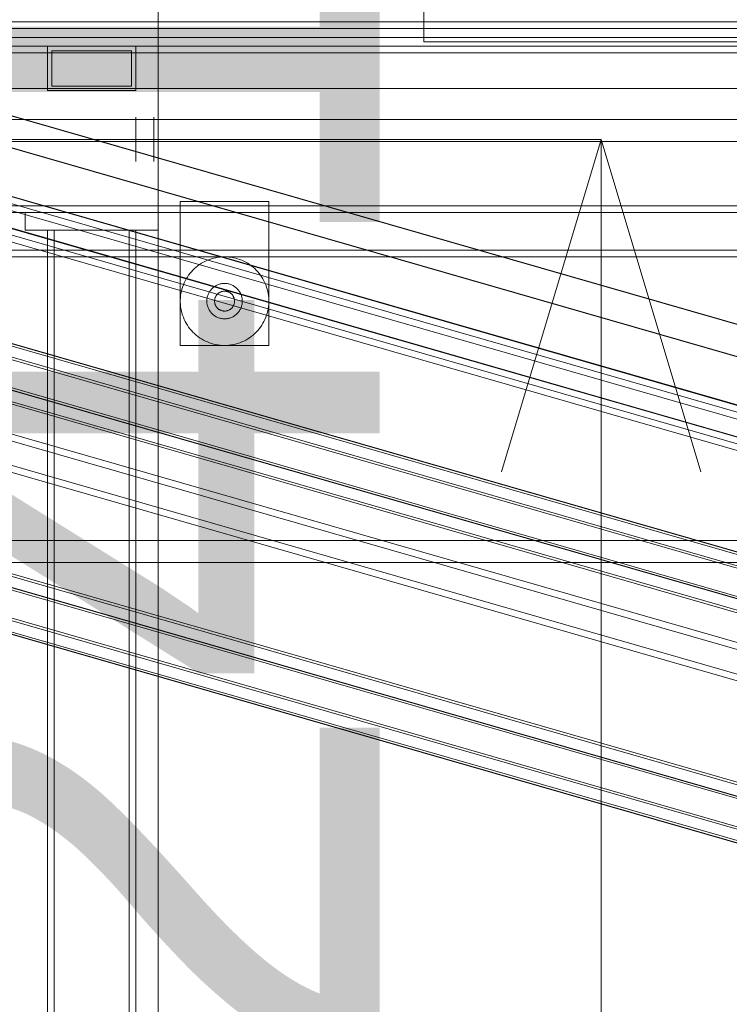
# Model space of a CAD drawing. Header units: millimetres. Extents: x -2233 to 61924, y -68080 to 6847.
# Tile 746 of 1022: x 24388 to 24708, y 851 to 1295. Entities that reach past the tile are written whole.
import ezdxf

# ---------------------------------------------------------------- set-up
doc = ezdxf.new("R2010")
doc.units = ezdxf.units.MM
for name, color, linetype, lineweight in [('COTAS_O', 1, 'Continuous', 0), ('COTAS_P', 1, 'Continuous', 0), ('lateral_briquetadora', 7, 'Continuous', 0), ('lateral_C05', 7, 'Continuous', 0), ('lateral_C10', 7, 'Continuous', 0)]:
    doc.layers.add(name, color=color, linetype=linetype, lineweight=lineweight)
doc.dimstyles.new('R19_100', dxfattribs={"dimtxt": 250, "dimasz": 150, "dimexe": 150, "dimexo": 80, "dimgap": 100, "dimtad": 1, "dimtih": 1, "dimtoh": 1, "dimdsep": 46, "dimcen": 0.09, "dimadec": 0, "dimazin": 0, "dimtfac": 1, "dimtdec": 4, "dimtofl": 0, "dimtmove": 0, "dimatfit": 3, "dimfxl": 1, "dimtolj": 1, "dimtzin": 0, "dimarcsym": 0})

# ---------------------------------------------------------------- blocks, each defined once
blk = doc.blocks.new('DIM_R27_4')
at = {"layer": 'COTAS_P'}
for p, q in [((15248.37, 1279.09), (24311.82, 4109.09)), ((24311.82, 4109.09), (24155.23, 4107.34)), ((24311.82, 4109.09), (24182.05, 4021.43)), ((24580.07, 3250), (24311.82, 4109.09)), ((15248.37, 1279.09), (15378.14, 1366.76)), ((15248.37, 1279.09), (15404.97, 1280.85)), ((15516.62, 420), (15248.37, 1279.09))]:
    blk.add_line(p, q, dxfattribs=at)
blk.add_text('9495 P', height=250, rotation=17.3406, dxfattribs=at).set_placement((19750.29, 2789.55))
blk = doc.blocks.new('DIM_R27_6')
at = {"layer": 'COTAS_P'}
for p, q in [((24580.07, 3250), (24980.07, 3250)), ((24980.07, 3250), (24935.07, 3100)), ((24980.07, 0), (24980.07, 3250)), ((24980.07, 3250), (25025.07, 3100)), ((24980.07, 0), (24935.07, 150)), ((24980.07, 0), (25025.07, 150)), ((24580.07, 0), (24980.07, 0))]:
    blk.add_line(p, q, dxfattribs=at)
blk.add_text('3250 P', height=250, rotation=90, dxfattribs=at).set_placement((24880.07, 1625))
blk = doc.blocks.new('DIM_R27_7')
at = {"layer": 'COTAS_P'}
for p, q in [((24250.07, 2141), (24400.07, 2186)), ((26750.07, 2141), (26600.07, 2186)), ((24250.07, 1241), (24250.07, 2141)), ((24250.07, 2141), (26750.07, 2141)), ((24250.07, 2141), (24400.07, 2096)), ((26750.07, 2141), (26600.07, 2096)), ((26750.07, 1241), (26750.07, 2141))]:
    blk.add_line(p, q, dxfattribs=at)
blk.add_text('2500 P', height=250, dxfattribs=at).set_placement((25500.07, 2241))
blk = doc.blocks.new('DIM_R27_8')
at = {"layer": 'COTAS_P'}
for p, q in [((24250.07, 1241), (24650.07, 1241)), ((24650.07, 1241), (24605.07, 1091)), ((24650.07, 0), (24650.07, 1241)), ((24650.07, 1241), (24695.07, 1091)), ((24650.07, 0), (24605.07, 150)), ((24650.07, 0), (24695.07, 150)), ((24250.07, 0), (24650.07, 0))]:
    blk.add_line(p, q, dxfattribs=at)
blk.add_text('1241 P', height=250, rotation=90, dxfattribs=at).set_placement((24550.07, 620.5))
blk = doc.blocks.new('DIM_R27_28')
at = {"layer": 'COTAS_O'}
for p, q in [((23750.07, 2330), (24450.07, 2330)), ((24450.07, 2330), (24405.07, 2180)), ((24450.07, 0), (24450.07, 2330)), ((24450.07, 2330), (24495.07, 2180)), ((24450.07, 0), (24405.07, 150)), ((24450.07, 0), (24495.07, 150)), ((23750.07, 0), (24450.07, 0))]:
    blk.add_line(p, q, dxfattribs=at)
blk.add_text('2330 O', height=250, rotation=90, dxfattribs=at).set_placement((24350.07, 1165))

msp = doc.modelspace()

# ---------------------------------------------------------------- linework, layer by layer
at = {"layer": 'lateral_briquetadora'}
for p, q in [((24570.067, 1315), (24570.067, 1285)), ((24570.067, 1285), (25130.067, 1285)), ((23750.067, 1264), (25950.067, 1264)), ((24980.067, 1264), (24000.067, 1264)), ((24150.067, 1264), (25950.067, 1264)), ((23750.067, 1250), (25950.067, 1250)), ((23900.067, 1250), (25800.067, 1250)), ((24150.067, 1250), (25800.067, 1250)), ((23750.067, 1240), (25950.067, 1240)), ((23900.067, 1240), (25800.067, 1240)), ((23750.067, 1060), (25950.067, 1060)), ((23900.067, 1060), (25800.067, 1060)), ((23900.067, 1050), (25800.067, 1050))]:
    msp.add_line(p, q, dxfattribs=at)
at = {"layer": 'lateral_C05'}
for p, q in [((24250.067, 1294), (26750.067, 1294)), ((24310.067, 1294), (26690.067, 1294)), ((24596.946, 1294), (24596.956, 1294)), ((24596.956, 1294), (24596.973, 1294)), ((24596.973, 1294), (24596.997, 1294)), ((24596.997, 1294), (24597.028, 1294)), ((24597.028, 1294), (24597.065, 1294)), ((24597.065, 1294), (24597.108, 1294)), ((24597.108, 1294), (24597.158, 1294)), ((24597.158, 1294), (24597.215, 1294)), ((24597.215, 1294), (24597.277, 1294)), ((24597.277, 1294), (24597.346, 1294)), ((24597.346, 1294), (24597.42, 1294)), ((24597.42, 1294), (24597.5, 1294)), ((24597.5, 1294), (24597.586, 1294)), ((24597.586, 1294), (24597.677, 1294)), ((24597.677, 1294), (24597.772, 1294)), ((24597.772, 1294), (24597.873, 1294)), ((24597.873, 1294), (24597.978, 1294)), ((24597.978, 1294), (24598.087, 1294)), ((24598.087, 1294), (24598.2, 1294)), ((24598.2, 1294), (24598.317, 1294)), ((24598.317, 1294), (24598.438, 1294)), ((24598.438, 1294), (24598.561, 1294)), ((24598.561, 1294), (24598.688, 1294)), ((24598.688, 1294), (24598.817, 1294)), ((24598.817, 1294), (24598.948, 1294)), ((24598.948, 1294), (24599.081, 1294)), ((24599.081, 1294), (24599.215, 1294)), ((24599.215, 1294), (24599.351, 1294)), ((24599.351, 1294), (24599.487, 1294)), ((24599.487, 1294), (24599.624, 1294)), ((24599.624, 1294), (24599.761, 1294)), ((24599.761, 1294), (24599.898, 1294)), ((24599.898, 1294), (24600.034, 1294)), ((24600.034, 1294), (24600.17, 1294)), ((24600.17, 1294), (24600.304, 1294)), ((24600.304, 1294), (24600.437, 1294)), ((24600.437, 1294), (24600.568, 1294)), ((24600.568, 1294), (24600.697, 1294)), ((24600.697, 1294), (24600.824, 1294)), ((24600.824, 1294), (24600.947, 1294)), ((24600.947, 1294), (24601.067, 1294)), ((24601.067, 1294), (24601.184, 1294)), ((24601.184, 1294), (24601.298, 1294)), ((24601.298, 1294), (24601.407, 1294)), ((24601.407, 1294), (24601.512, 1294)), ((24601.512, 1294), (24601.613, 1294)), ((24601.613, 1294), (24601.708, 1294)), ((24601.708, 1294), (24601.799, 1294)), ((24601.799, 1294), (24601.885, 1294)), ((24601.885, 1294), (24601.965, 1294)), ((24601.965, 1294), (24602.039, 1294)), ((24602.039, 1294), (24602.108, 1294)), ((24602.108, 1294), (24602.17, 1294)), ((24602.17, 1294), (24602.227, 1294)), ((24602.227, 1294), (24602.277, 1294)), ((24602.277, 1294), (24602.32, 1294)), ((24602.32, 1294), (24602.357, 1294)), ((24602.357, 1294), (24602.388, 1294)), ((24602.388, 1294), (24602.412, 1294)), ((24602.412, 1294), (24602.429, 1294)), ((24602.429, 1294), (24602.439, 1294)), ((24250.067, 1291), (26750.067, 1291)), ((24300.067, 1291), (24899.317, 1291)), ((24310.067, 1291), (26690.067, 1291)), ((24596.696, 1291), (24596.707, 1291)), ((24596.707, 1291), (24596.726, 1291)), ((24596.726, 1291), (24596.752, 1291)), ((24596.752, 1291), (24596.785, 1291)), ((24596.785, 1291), (24596.826, 1291)), ((24596.826, 1291), (24596.873, 1291)), ((24596.873, 1291), (24596.928, 1291)), ((24596.928, 1291), (24596.99, 1291)), ((24596.946, 1291), (24596.956, 1291)), ((24596.956, 1291), (24596.973, 1291)), ((24596.973, 1291), (24596.997, 1291)), ((24596.99, 1291), (24597.058, 1291)), ((24596.997, 1291), (24597.028, 1291)), ((24597.028, 1291), (24597.065, 1291)), ((24597.058, 1291), (24597.133, 1291)), ((24597.065, 1291), (24597.108, 1291)), ((24597.108, 1291), (24597.158, 1291)), ((24597.133, 1291), (24597.214, 1291)), ((24597.158, 1291), (24597.215, 1291)), ((24597.214, 1291), (24597.301, 1291)), ((24597.215, 1291), (24597.277, 1291)), ((24597.277, 1291), (24597.346, 1291)), ((24597.301, 1291), (24597.394, 1291)), ((24597.346, 1291), (24597.42, 1291)), ((24597.394, 1291), (24597.493, 1291)), ((24597.42, 1291), (24597.5, 1291)), ((24597.493, 1291), (24597.598, 1291)), ((24597.5, 1291), (24597.586, 1291)), ((24597.586, 1291), (24597.677, 1291)), ((24597.598, 1291), (24597.707, 1291)), ((24597.677, 1291), (24597.772, 1291)), ((24597.707, 1291), (24597.822, 1291)), ((24597.772, 1291), (24597.873, 1291)), ((24597.822, 1291), (24597.941, 1291)), ((24597.873, 1291), (24597.978, 1291)), ((24597.941, 1291), (24598.065, 1291)), ((24597.978, 1291), (24598.087, 1291)), ((24598.065, 1291), (24598.192, 1291)), ((24598.087, 1291), (24598.2, 1291)), ((24598.192, 1291), (24598.324, 1291)), ((24598.2, 1291), (24598.317, 1291)), ((24598.317, 1291), (24598.438, 1291)), ((24598.324, 1291), (24598.459, 1291)), ((24598.438, 1291), (24598.561, 1291)), ((24598.459, 1291), (24598.596, 1291)), ((24598.561, 1291), (24598.688, 1291)), ((24598.596, 1291), (24598.737, 1291)), ((24598.688, 1291), (24598.817, 1291)), ((24598.737, 1291), (24598.88, 1291)), ((24598.817, 1291), (24598.948, 1291)), ((24598.88, 1291), (24599.025, 1291)), ((24598.948, 1291), (24599.081, 1291)), ((24599.025, 1291), (24599.172, 1291)), ((24599.081, 1291), (24599.215, 1291)), ((24599.172, 1291), (24599.319, 1291)), ((24599.215, 1291), (24599.351, 1291)), ((24599.319, 1291), (24599.468, 1291)), ((24599.351, 1291), (24599.487, 1291)), ((24599.468, 1291), (24599.618, 1291)), ((24599.487, 1291), (24599.624, 1291)), ((24599.618, 1291), (24599.767, 1291)), ((24599.624, 1291), (24599.761, 1291)), ((24599.761, 1291), (24599.898, 1291)), ((24599.767, 1291), (24599.917, 1291)), ((24599.898, 1291), (24600.034, 1291)), ((24599.917, 1291), (24600.066, 1291)), ((24600.034, 1291), (24600.17, 1291)), ((24600.066, 1291), (24600.213, 1291)), ((24600.17, 1291), (24600.304, 1291)), ((24600.213, 1291), (24600.36, 1291)), ((24600.304, 1291), (24600.437, 1291)), ((24600.36, 1291), (24600.505, 1291)), ((24600.437, 1291), (24600.568, 1291)), ((24600.505, 1291), (24600.648, 1291)), ((24600.568, 1291), (24600.697, 1291)), ((24600.648, 1291), (24600.789, 1291)), ((24600.697, 1291), (24600.824, 1291)), ((24600.789, 1291), (24600.926, 1291)), ((24600.824, 1291), (24600.947, 1291)), ((24600.926, 1291), (24601.061, 1291)), ((24600.947, 1291), (24601.067, 1291)), ((24601.061, 1291), (24601.192, 1291)), ((24601.067, 1291), (24601.184, 1291)), ((24601.184, 1291), (24601.298, 1291)), ((24601.192, 1291), (24601.32, 1291)), ((24601.298, 1291), (24601.407, 1291)), ((24601.32, 1291), (24601.444, 1291)), ((24601.407, 1291), (24601.512, 1291)), ((24601.444, 1291), (24601.563, 1291)), ((24601.512, 1291), (24601.613, 1291)), ((24601.563, 1291), (24601.678, 1291)), ((24601.613, 1291), (24601.708, 1291)), ((24601.678, 1291), (24601.787, 1291)), ((24601.708, 1291), (24601.799, 1291)), ((24601.787, 1291), (24601.892, 1291)), ((24601.799, 1291), (24601.885, 1291)), ((24601.885, 1291), (24601.965, 1291)), ((24601.892, 1291), (24601.991, 1291)), ((24601.965, 1291), (24602.039, 1291)), ((24601.991, 1291), (24602.084, 1291)), ((24602.039, 1291), (24602.108, 1291)), ((24602.084, 1291), (24602.171, 1291)), ((24602.108, 1291), (24602.17, 1291)), ((24602.17, 1291), (24602.227, 1291)), ((24602.171, 1291), (24602.252, 1291)), ((24602.227, 1291), (24602.277, 1291)), ((24602.252, 1291), (24602.327, 1291)), ((24602.277, 1291), (24602.32, 1291)), ((24602.32, 1291), (24602.357, 1291)), ((24602.327, 1291), (24602.395, 1291)), ((24602.357, 1291), (24602.388, 1291)), ((24602.388, 1291), (24602.412, 1291)), ((24602.395, 1291), (24602.457, 1291)), ((24602.412, 1291), (24602.429, 1291)), ((24602.429, 1291), (24602.439, 1291)), ((24602.457, 1291), (24602.512, 1291)), ((24602.512, 1291), (24602.559, 1291)), ((24602.559, 1291), (24602.6, 1291)), ((24602.6, 1291), (24602.633, 1291)), ((24602.633, 1291), (24602.659, 1291)), ((24602.659, 1291), (24602.678, 1291)), ((24602.678, 1291), (24602.689, 1291)), ((24300.067, 1287), (26700.067, 1287)), ((24300.067, 1287), (24899.317, 1287)), ((24596.696, 1287), (24596.707, 1287)), ((24596.707, 1287), (24596.726, 1287)), ((24596.726, 1287), (24596.752, 1287)), ((24596.752, 1287), (24596.785, 1287)), ((24596.785, 1287), (24596.826, 1287)), ((24596.826, 1287), (24596.873, 1287)), ((24596.873, 1287), (24596.928, 1287)), ((24596.928, 1287), (24596.99, 1287)), ((24596.946, 1287), (24596.956, 1287)), ((24596.956, 1287), (24596.973, 1287)), ((24596.973, 1287), (24596.997, 1287)), ((24596.99, 1287), (24597.058, 1287)), ((24596.997, 1287), (24597.028, 1287)), ((24597.028, 1287), (24597.065, 1287)), ((24597.058, 1287), (24597.133, 1287)), ((24597.065, 1287), (24597.108, 1287)), ((24597.108, 1287), (24597.158, 1287)), ((24597.133, 1287), (24597.214, 1287)), ((24597.158, 1287), (24597.215, 1287)), ((24597.214, 1287), (24597.301, 1287)), ((24597.215, 1287), (24597.277, 1287)), ((24597.277, 1287), (24597.346, 1287)), ((24597.301, 1287), (24597.394, 1287)), ((24597.346, 1287), (24597.42, 1287)), ((24597.394, 1287), (24597.493, 1287)), ((24597.42, 1287), (24597.5, 1287)), ((24597.493, 1287), (24597.598, 1287)), ((24597.5, 1287), (24597.586, 1287)), ((24597.586, 1287), (24597.677, 1287)), ((24597.598, 1287), (24597.707, 1287)), ((24597.677, 1287), (24597.772, 1287)), ((24597.707, 1287), (24597.822, 1287)), ((24597.772, 1287), (24597.873, 1287)), ((24597.822, 1287), (24597.941, 1287)), ((24597.873, 1287), (24597.978, 1287)), ((24597.941, 1287), (24598.065, 1287)), ((24597.978, 1287), (24598.087, 1287)), ((24598.065, 1287), (24598.192, 1287)), ((24598.087, 1287), (24598.2, 1287)), ((24598.192, 1287), (24598.324, 1287)), ((24598.2, 1287), (24598.317, 1287)), ((24598.317, 1287), (24598.438, 1287)), ((24598.324, 1287), (24598.459, 1287)), ((24598.438, 1287), (24598.561, 1287)), ((24598.459, 1287), (24598.596, 1287)), ((24598.561, 1287), (24598.688, 1287)), ((24598.596, 1287), (24598.737, 1287)), ((24598.688, 1287), (24598.817, 1287)), ((24598.737, 1287), (24598.88, 1287)), ((24598.817, 1287), (24598.948, 1287)), ((24598.88, 1287), (24599.025, 1287)), ((24598.948, 1287), (24599.081, 1287)), ((24599.025, 1287), (24599.172, 1287)), ((24599.081, 1287), (24599.215, 1287)), ((24599.172, 1287), (24599.319, 1287)), ((24599.215, 1287), (24599.351, 1287)), ((24599.319, 1287), (24599.468, 1287)), ((24599.351, 1287), (24599.487, 1287)), ((24599.468, 1287), (24599.618, 1287)), ((24599.487, 1287), (24599.624, 1287)), ((24599.618, 1287), (24599.767, 1287)), ((24599.624, 1287), (24599.761, 1287)), ((24599.761, 1287), (24599.898, 1287)), ((24599.767, 1287), (24599.917, 1287)), ((24599.898, 1287), (24600.034, 1287)), ((24599.917, 1287), (24600.066, 1287)), ((24600.034, 1287), (24600.17, 1287)), ((24600.066, 1287), (24600.213, 1287)), ((24600.17, 1287), (24600.304, 1287)), ((24600.213, 1287), (24600.36, 1287)), ((24600.304, 1287), (24600.437, 1287)), ((24600.36, 1287), (24600.505, 1287)), ((24600.437, 1287), (24600.568, 1287)), ((24600.505, 1287), (24600.648, 1287)), ((24600.568, 1287), (24600.697, 1287)), ((24600.648, 1287), (24600.789, 1287)), ((24600.697, 1287), (24600.824, 1287)), ((24600.789, 1287), (24600.926, 1287)), ((24600.824, 1287), (24600.947, 1287)), ((24600.926, 1287), (24601.061, 1287)), ((24600.947, 1287), (24601.067, 1287)), ((24601.061, 1287), (24601.192, 1287)), ((24601.067, 1287), (24601.184, 1287)), ((24601.184, 1287), (24601.298, 1287)), ((24601.192, 1287), (24601.32, 1287)), ((24601.298, 1287), (24601.407, 1287)), ((24601.32, 1287), (24601.444, 1287)), ((24601.407, 1287), (24601.512, 1287)), ((24601.444, 1287), (24601.563, 1287)), ((24601.512, 1287), (24601.613, 1287)), ((24601.563, 1287), (24601.678, 1287)), ((24601.613, 1287), (24601.708, 1287)), ((24601.678, 1287), (24601.787, 1287)), ((24601.708, 1287), (24601.799, 1287)), ((24601.787, 1287), (24601.892, 1287)), ((24601.799, 1287), (24601.885, 1287)), ((24601.885, 1287), (24601.965, 1287)), ((24601.892, 1287), (24601.991, 1287)), ((24601.965, 1287), (24602.039, 1287)), ((24601.991, 1287), (24602.084, 1287)), ((24602.039, 1287), (24602.108, 1287)), ((24602.084, 1287), (24602.171, 1287)), ((24602.108, 1287), (24602.17, 1287)), ((24602.17, 1287), (24602.227, 1287)), ((24602.171, 1287), (24602.252, 1287)), ((24602.227, 1287), (24602.277, 1287)), ((24602.252, 1287), (24602.327, 1287)), ((24602.277, 1287), (24602.32, 1287)), ((24602.32, 1287), (24602.357, 1287)), ((24602.327, 1287), (24602.395, 1287)), ((24602.357, 1287), (24602.388, 1287)), ((24602.388, 1287), (24602.412, 1287)), ((24602.395, 1287), (24602.457, 1287)), ((24602.412, 1287), (24602.429, 1287)), ((24602.429, 1287), (24602.439, 1287)), ((24602.457, 1287), (24602.512, 1287)), ((24602.512, 1287), (24602.559, 1287)), ((24602.559, 1287), (24602.6, 1287)), ((24602.6, 1287), (24602.633, 1287)), ((24602.633, 1287), (24602.659, 1287)), ((24602.659, 1287), (24602.678, 1287)), ((24602.678, 1287), (24602.689, 1287)), ((24300.067, 1283), (26700.067, 1283)), ((24310.067, 1283), (26690.067, 1283)), ((24310.067, 1280), (26690.067, 1280)), ((24400.067, 1263), (24400.067, 1283)), ((24400.067, 1283), (24440.067, 1283)), ((24402.067, 1281), (24402.067, 1265)), ((24402.067, 1281), (24438.067, 1281)), ((24438.067, 1281), (24438.067, 1265)), ((24440.067, 1263), (24440.067, 1283)), ((24596.946, 1283), (24596.956, 1283)), ((24596.956, 1283), (24596.973, 1283)), ((24596.973, 1283), (24596.997, 1283)), ((24596.997, 1283), (24597.028, 1283)), ((24597.028, 1283), (24597.065, 1283)), ((24597.065, 1283), (24597.108, 1283)), ((24597.108, 1283), (24597.158, 1283)), ((24597.158, 1283), (24597.215, 1283)), ((24597.215, 1283), (24597.277, 1283)), ((24597.277, 1283), (24597.346, 1283)), ((24597.346, 1283), (24597.42, 1283)), ((24597.42, 1283), (24597.5, 1283)), ((24597.5, 1283), (24597.586, 1283)), ((24597.586, 1283), (24597.677, 1283)), ((24597.677, 1283), (24597.772, 1283)), ((24597.772, 1283), (24597.873, 1283)), ((24597.873, 1283), (24597.978, 1283)), ((24597.978, 1283), (24598.087, 1283)), ((24598.087, 1283), (24598.2, 1283)), ((24598.2, 1283), (24598.317, 1283)), ((24598.317, 1283), (24598.438, 1283)), ((24598.438, 1283), (24598.561, 1283)), ((24598.561, 1283), (24598.688, 1283)), ((24598.688, 1283), (24598.817, 1283)), ((24598.817, 1283), (24598.948, 1283)), ((24598.948, 1283), (24599.081, 1283)), ((24599.081, 1283), (24599.215, 1283)), ((24599.215, 1283), (24599.351, 1283)), ((24599.351, 1283), (24599.487, 1283)), ((24599.487, 1283), (24599.624, 1283)), ((24599.624, 1283), (24599.761, 1283)), ((24599.761, 1283), (24599.898, 1283)), ((24599.898, 1283), (24600.034, 1283)), ((24600.034, 1283), (24600.17, 1283)), ((24600.17, 1283), (24600.304, 1283)), ((24600.304, 1283), (24600.437, 1283)), ((24600.437, 1283), (24600.568, 1283)), ((24600.568, 1283), (24600.697, 1283)), ((24600.697, 1283), (24600.824, 1283)), ((24600.824, 1283), (24600.947, 1283)), ((24600.947, 1283), (24601.067, 1283)), ((24601.067, 1283), (24601.184, 1283)), ((24601.184, 1283), (24601.298, 1283)), ((24601.298, 1283), (24601.407, 1283)), ((24601.407, 1283), (24601.512, 1283)), ((24601.512, 1283), (24601.613, 1283)), ((24601.613, 1283), (24601.708, 1283)), ((24601.708, 1283), (24601.799, 1283)), ((24601.799, 1283), (24601.885, 1283)), ((24601.885, 1283), (24601.965, 1283)), ((24601.965, 1283), (24602.039, 1283)), ((24602.039, 1283), (24602.108, 1283)), ((24602.108, 1283), (24602.17, 1283)), ((24602.17, 1283), (24602.227, 1283)), ((24602.227, 1283), (24602.277, 1283)), ((24602.277, 1283), (24602.32, 1283)), ((24602.32, 1283), (24602.357, 1283)), ((24602.357, 1283), (24602.388, 1283)), ((24602.388, 1283), (24602.412, 1283)), ((24602.412, 1283), (24602.429, 1283)), ((24602.429, 1283), (24602.439, 1283)), ((24400.067, 1263), (24440.067, 1263)), ((24402.067, 1265), (24438.067, 1265)), ((24440.067, 1251), (24440.067, 1250.988)), ((24440.067, 1250.988), (24440.067, 1250.95)), ((24440.067, 1250.95), (24440.067, 1250.888)), ((24440.067, 1250.888), (24440.067, 1250.802)), ((24440.067, 1250.802), (24440.067, 1250.691)), ((24440.067, 1250.691), (24440.067, 1250.556)), ((24440.067, 1250.556), (24440.067, 1250.397)), ((24440.067, 1250.397), (24440.067, 1250.215)), ((24440.067, 1250.215), (24440.067, 1250.01)), ((24440.067, 1250.01), (24440.067, 1249.782)), ((24440.067, 1249.782), (24440.067, 1249.533)), ((24440.067, 1249.533), (24440.067, 1249.262)), ((24440.067, 1249.262), (24440.067, 1248.971)), ((24440.067, 1248.971), (24440.067, 1248.66)), ((24440.067, 1248.66), (24440.067, 1248.331)), ((24448.067, 1251), (24448.067, 1250.988)), ((24448.067, 1250.988), (24448.067, 1250.95)), ((24448.067, 1250.95), (24448.067, 1250.888)), ((24448.067, 1250.888), (24448.067, 1250.802)), ((24448.067, 1250.802), (24448.067, 1250.691)), ((24448.067, 1250.691), (24448.067, 1250.556)), ((24448.067, 1250.556), (24448.067, 1250.397)), ((24448.067, 1250.397), (24448.067, 1250.215)), ((24448.067, 1250.215), (24448.067, 1250.01)), ((24448.067, 1250.01), (24448.067, 1249.782)), ((24448.067, 1249.782), (24448.067, 1249.533)), ((24448.067, 1249.533), (24448.067, 1249.262)), ((24448.067, 1249.262), (24448.067, 1248.971)), ((24448.067, 1248.971), (24448.067, 1248.66)), ((24448.067, 1248.66), (24448.067, 1248.331)), ((24440.067, 1248.331), (24440.067, 1247.982)), ((24440.067, 1247.982), (24440.067, 1247.617)), ((24440.067, 1247.617), (24440.067, 1247.235)), ((24440.067, 1247.235), (24440.067, 1246.837)), ((24440.067, 1246.993), (24440.067, 1246.97)), ((24440.067, 1246.97), (24440.067, 1246.933)), ((24440.067, 1246.933), (24440.067, 1246.881)), ((24440.067, 1246.881), (24440.067, 1246.814)), ((24440.067, 1246.837), (24440.067, 1246.425)), ((24440.067, 1246.814), (24440.067, 1246.733)), ((24440.067, 1246.733), (24440.067, 1246.638)), ((24440.067, 1246.638), (24440.067, 1246.529)), ((24440.067, 1246.529), (24440.067, 1246.406)), ((24440.067, 1246.425), (24440.067, 1246)), ((24440.067, 1246.406), (24440.067, 1246.269)), ((24440.067, 1246.269), (24440.067, 1246.12)), ((24440.067, 1246.12), (24440.067, 1245.957)), ((24440.067, 1246), (24440.067, 1245.562)), ((24440.067, 1245.957), (24440.067, 1245.783)), ((24440.067, 1245.783), (24440.067, 1245.596)), ((24440.067, 1245.596), (24440.067, 1245.398)), ((24440.067, 1245.562), (24440.067, 1245.113)), ((24440.067, 1245.398), (24440.067, 1245.189)), ((24440.067, 1245.189), (24440.067, 1244.97)), ((24440.067, 1245.113), (24440.067, 1244.653)), ((24440.067, 1244.97), (24440.067, 1244.741)), ((24440.067, 1244.741), (24440.067, 1244.502)), ((24440.067, 1244.653), (24440.067, 1244.185)), ((24440.067, 1244.502), (24440.067, 1244.255)), ((24440.067, 1244.255), (24440.067, 1244)), ((24440.067, 1244.185), (24440.067, 1243.708)), ((24448.067, 1248.331), (24448.067, 1247.982)), ((24448.067, 1247.982), (24448.067, 1247.617)), ((24448.067, 1247.617), (24448.067, 1247.235)), ((24448.067, 1247.235), (24448.067, 1246.837)), ((24448.067, 1246.837), (24448.067, 1246.425)), ((24448.067, 1246.425), (24448.067, 1246)), ((24448.067, 1246), (24448.067, 1245.562)), ((24448.067, 1245.562), (24448.067, 1245.113)), ((24448.067, 1245.113), (24448.067, 1244.653)), ((24448.067, 1244.653), (24448.067, 1244.185)), ((24448.067, 1244.185), (24448.067, 1243.708)), ((24440.067, 1244), (24440.067, 1243.737)), ((24440.067, 1243.737), (24440.067, 1243.468)), ((24440.067, 1243.708), (24440.067, 1243.225)), ((24440.067, 1243.468), (24440.067, 1243.192)), ((24440.067, 1243.225), (24440.067, 1242.736)), ((24440.067, 1243.192), (24440.067, 1242.911)), ((24440.067, 1242.911), (24440.067, 1242.625)), ((24440.067, 1242.736), (24440.067, 1242.243)), ((24440.067, 1242.625), (24440.067, 1242.335)), ((24440.067, 1242.335), (24440.067, 1242.042)), ((24440.067, 1242.243), (24440.067, 1241.747)), ((24440.067, 1242.042), (24440.067, 1241.746)), ((24440.067, 1241.747), (24440.067, 1241.249)), ((24440.067, 1241.746), (24440.067, 1241.448)), ((24440.067, 1241.448), (24440.067, 1241.15)), ((24440.067, 1241.249), (24440.067, 1240.751)), ((24440.067, 1241.15), (24440.067, 1240.85)), ((24440.067, 1240.85), (24440.067, 1240.552)), ((24440.067, 1240.751), (24440.067, 1240.253)), ((24440.067, 1240.552), (24440.067, 1240.254)), ((24440.067, 1240.254), (24440.067, 1239.958)), ((24440.067, 1240.253), (24440.067, 1239.757)), ((24440.067, 1239.958), (24440.067, 1239.665)), ((24440.067, 1239.757), (24440.067, 1239.264)), ((24440.067, 1239.665), (24440.067, 1239.375)), ((24448.067, 1243.708), (24448.067, 1243.225)), ((24448.067, 1243.225), (24448.067, 1242.736)), ((24448.067, 1242.736), (24448.067, 1242.243)), ((24448.067, 1242.243), (24448.067, 1241.747)), ((24448.067, 1241.747), (24448.067, 1241.249)), ((24448.067, 1241.249), (24448.067, 1240.751)), ((24448.067, 1240.751), (24448.067, 1240.253)), ((24448.067, 1240.253), (24448.067, 1239.757)), ((24448.067, 1239.757), (24448.067, 1239.264)), ((24440.067, 1239.375), (24440.067, 1239.089)), ((24440.067, 1239.264), (24440.067, 1238.775)), ((24440.067, 1239.089), (24440.067, 1238.808)), ((24440.067, 1238.808), (24440.067, 1238.532)), ((24440.067, 1238.775), (24440.067, 1238.292)), ((24440.067, 1238.532), (24440.067, 1238.263)), ((24440.067, 1238.292), (24440.067, 1237.815)), ((24440.067, 1238.263), (24440.067, 1238)), ((24440.067, 1238), (24440.067, 1237.745)), ((24440.067, 1237.815), (24440.067, 1237.347)), ((24440.067, 1237.745), (24440.067, 1237.498)), ((24440.067, 1237.498), (24440.067, 1237.259)), ((24440.067, 1237.347), (24440.067, 1236.887)), ((24440.067, 1237.259), (24440.067, 1237.03)), ((24440.067, 1237.03), (24440.067, 1236.811)), ((24440.067, 1236.887), (24440.067, 1236.438)), ((24440.067, 1236.811), (24440.067, 1236.602)), ((24440.067, 1236.602), (24440.067, 1236.404)), ((24440.067, 1236.438), (24440.067, 1236)), ((24440.067, 1236.404), (24440.067, 1236.217)), ((24440.067, 1236.217), (24440.067, 1236.043)), ((24440.067, 1236.043), (24440.067, 1235.88)), ((24440.067, 1236), (24440.067, 1235.575)), ((24440.067, 1235.88), (24440.067, 1235.731)), ((24440.067, 1235.731), (24440.067, 1235.594)), ((24440.067, 1235.594), (24440.067, 1235.471)), ((24440.067, 1235.575), (24440.067, 1235.163)), ((24440.067, 1235.471), (24440.067, 1235.362)), ((24440.067, 1235.362), (24440.067, 1235.267)), ((24440.067, 1235.267), (24440.067, 1235.186)), ((24440.067, 1235.186), (24440.067, 1235.119)), ((24448.067, 1239.264), (24448.067, 1238.775)), ((24448.067, 1238.775), (24448.067, 1238.292)), ((24448.067, 1238.292), (24448.067, 1237.815)), ((24448.067, 1237.815), (24448.067, 1237.347)), ((24448.067, 1237.347), (24448.067, 1236.887)), ((24448.067, 1236.887), (24448.067, 1236.438)), ((24448.067, 1236.438), (24448.067, 1236)), ((24448.067, 1236), (24448.067, 1235.575)), ((24448.067, 1235.575), (24448.067, 1235.163)), ((24440.067, 1235.163), (24440.067, 1234.765)), ((24440.067, 1235.119), (24440.067, 1235.067)), ((24440.067, 1235.067), (24440.067, 1235.03)), ((24440.067, 1235.03), (24440.067, 1235.007)), ((24440.067, 1234.765), (24440.067, 1234.383)), ((24440.067, 1234.383), (24440.067, 1234.018)), ((24440.067, 1234.018), (24440.067, 1233.669)), ((24440.067, 1233.669), (24440.067, 1233.34)), ((24440.067, 1233.34), (24440.067, 1233.029)), ((24440.067, 1233.029), (24440.067, 1232.738)), ((24440.067, 1232.738), (24440.067, 1232.467)), ((24440.067, 1232.467), (24440.067, 1232.218)), ((24440.067, 1232.218), (24440.067, 1231.99)), ((24440.067, 1231.99), (24440.067, 1231.785)), ((24440.067, 1231.785), (24440.067, 1231.603)), ((24440.067, 1231.603), (24440.067, 1231.444)), ((24440.067, 1231.444), (24440.067, 1231.309)), ((24440.067, 1231.309), (24440.067, 1231.198)), ((24440.067, 1231.198), (24440.067, 1231.112)), ((24440.067, 1231.112), (24440.067, 1231.05)), ((24440.067, 1231.05), (24440.067, 1231.012)), ((24440.067, 1231.012), (24440.067, 1231)), ((24448.067, 1235.163), (24448.067, 1234.765)), ((24448.067, 1234.765), (24448.067, 1234.383)), ((24448.067, 1234.383), (24448.067, 1234.018)), ((24448.067, 1234.018), (24448.067, 1233.669)), ((24448.067, 1233.669), (24448.067, 1233.34)), ((24448.067, 1233.34), (24448.067, 1233.029)), ((24448.067, 1233.029), (24448.067, 1232.738)), ((24448.067, 1232.738), (24448.067, 1232.467)), ((24448.067, 1232.467), (24448.067, 1232.218)), ((24448.067, 1232.218), (24448.067, 1231.99)), ((24448.067, 1231.99), (24448.067, 1231.785)), ((24448.067, 1231.785), (24448.067, 1231.603)), ((24448.067, 1231.603), (24448.067, 1231.444)), ((24448.067, 1231.444), (24448.067, 1231.309)), ((24448.067, 1231.309), (24448.067, 1231.198)), ((24448.067, 1231.198), (24448.067, 1231.112)), ((24448.067, 1231.112), (24448.067, 1231.05)), ((24448.067, 1231.05), (24448.067, 1231.012)), ((24448.067, 1231.012), (24448.067, 1231)), ((24460.067, 1148), (24460.067, 1213)), ((24460.067, 1213), (24500.067, 1213)), ((24500.067, 1148), (24500.067, 1213)), ((24310.067, 1211), (26690.067, 1211)), ((24310.067, 1208), (26690.067, 1208)), ((24390.067, 1200), (24390.067, 1208)), ((24390.067, 1208), (24450.067, 1208)), ((24450.067, 1200), (24450.067, 1208)), ((24390.067, 1200), (24450.067, 1200)), ((24400.067, 8), (24400.067, 1200)), ((24400.067, 1200), (24440.067, 1200)), ((24437.067, 1200), (24403.067, 1200)), ((24403.067, 1200), (24403.067, 8)), ((24437.067, 1200), (24437.067, 8)), ((24440.067, 8), (24440.067, 1200)), ((24250.067, 1191), (26750.067, 1191)), ((24250.067, 1188), (26750.067, 1188)), ((24471.39, 1186.019), (24472.299, 1186.43)), ((24472.299, 1186.43), (24473.227, 1186.794)), ((24473.227, 1186.794), (24474.172, 1187.111)), ((24474.172, 1187.111), (24475.132, 1187.382)), ((24475.132, 1187.382), (24476.105, 1187.603)), ((24476.105, 1187.603), (24477.087, 1187.777)), ((24477.087, 1187.777), (24478.076, 1187.901)), ((24478.076, 1187.901), (24479.071, 1187.975)), ((24480.067, 1188), (24479.071, 1187.975)), ((24480.067, 1188), (24481.064, 1187.975)), ((24481.064, 1187.975), (24482.059, 1187.901)), ((24482.059, 1187.901), (24483.048, 1187.777)), ((24483.048, 1187.777), (24484.03, 1187.603)), ((24484.03, 1187.603), (24485.003, 1187.382)), ((24485.003, 1187.382), (24485.963, 1187.111)), ((24485.963, 1187.111), (24486.908, 1186.794)), ((24486.908, 1186.794), (24487.836, 1186.43)), ((24487.836, 1186.43), (24488.745, 1186.019)), ((24465.072, 1181.234), (24465.75, 1181.965)), ((24465.75, 1181.965), (24466.464, 1182.661)), ((24466.464, 1182.661), (24467.212, 1183.321)), ((24467.212, 1183.321), (24467.991, 1183.943)), ((24467.991, 1183.943), (24468.801, 1184.525)), ((24468.801, 1184.525), (24469.639, 1185.066)), ((24469.639, 1185.066), (24470.502, 1185.564)), ((24470.502, 1185.564), (24471.39, 1186.019)), ((24488.745, 1186.019), (24489.633, 1185.564)), ((24489.633, 1185.564), (24490.496, 1185.066)), ((24490.496, 1185.066), (24491.334, 1184.525)), ((24491.334, 1184.525), (24492.144, 1183.943)), ((24492.144, 1183.943), (24492.923, 1183.321)), ((24492.923, 1183.321), (24493.671, 1182.661)), ((24493.671, 1182.661), (24494.385, 1181.965)), ((24494.385, 1181.965), (24495.063, 1181.234)), ((24462.27, 1177.124), (24462.747, 1178)), ((24462.747, 1178), (24463.267, 1178.851)), ((24463.267, 1178.851), (24463.829, 1179.675)), ((24463.829, 1179.675), (24464.431, 1180.47)), ((24464.431, 1180.47), (24465.072, 1181.234)), ((24495.063, 1181.234), (24495.704, 1180.47)), ((24495.704, 1180.47), (24496.306, 1179.675)), ((24496.306, 1179.675), (24496.868, 1178.851)), ((24496.868, 1178.851), (24497.388, 1178)), ((24497.388, 1178), (24497.865, 1177.124)), ((24460.569, 1172.45), (24460.815, 1173.417)), ((24460.815, 1173.417), (24461.109, 1174.37)), ((24461.109, 1174.37), (24461.45, 1175.307)), ((24461.45, 1175.307), (24461.837, 1176.226)), ((24461.837, 1176.226), (24462.27, 1177.124)), ((24473.572, 1172.67), (24473.813, 1172.988)), ((24473.813, 1172.988), (24474.069, 1173.293)), ((24474.069, 1173.293), (24474.341, 1173.586)), ((24474.341, 1173.586), (24474.626, 1173.864)), ((24474.626, 1173.864), (24474.925, 1174.128)), ((24474.925, 1174.128), (24475.237, 1174.377)), ((24475.237, 1174.377), (24475.561, 1174.61)), ((24475.561, 1174.61), (24475.896, 1174.826)), ((24475.896, 1174.826), (24476.241, 1175.026)), ((24476.241, 1175.026), (24476.596, 1175.208)), ((24476.596, 1175.208), (24476.96, 1175.372)), ((24476.96, 1175.372), (24477.331, 1175.518)), ((24477.331, 1175.518), (24477.709, 1175.645)), ((24477.709, 1175.645), (24478.093, 1175.753)), ((24478.093, 1175.753), (24478.482, 1175.841)), ((24478.482, 1175.841), (24478.875, 1175.911)), ((24478.875, 1175.911), (24479.271, 1175.96)), ((24479.271, 1175.96), (24479.669, 1175.99)), ((24480.067, 1176), (24479.669, 1175.99)), ((24480.067, 1176), (24480.466, 1175.99)), ((24480.466, 1175.99), (24480.864, 1175.96)), ((24480.864, 1175.96), (24481.26, 1175.911)), ((24481.26, 1175.911), (24481.653, 1175.841)), ((24481.653, 1175.841), (24482.042, 1175.753)), ((24482.042, 1175.753), (24482.426, 1175.645)), ((24482.426, 1175.645), (24482.804, 1175.518)), ((24482.804, 1175.518), (24483.175, 1175.372)), ((24483.175, 1175.372), (24483.539, 1175.208)), ((24483.539, 1175.208), (24483.894, 1175.026)), ((24483.894, 1175.026), (24484.239, 1174.826)), ((24484.239, 1174.826), (24484.574, 1174.61)), ((24484.574, 1174.61), (24484.898, 1174.377)), ((24484.898, 1174.377), (24485.21, 1174.128)), ((24485.21, 1174.128), (24485.509, 1173.864)), ((24485.509, 1173.864), (24485.794, 1173.586)), ((24485.794, 1173.586), (24486.066, 1173.293)), ((24486.066, 1173.293), (24486.322, 1172.988)), ((24486.322, 1172.988), (24486.563, 1172.67)), ((24497.865, 1177.124), (24498.298, 1176.226)), ((24498.298, 1176.226), (24498.685, 1175.307)), ((24498.685, 1175.307), (24499.026, 1174.37)), ((24499.026, 1174.37), (24499.32, 1173.417)), ((24499.32, 1173.417), (24499.566, 1172.45)), ((24460.074, 1168.499), (24460.123, 1169.495)), ((24460.123, 1169.495), (24460.223, 1170.487)), ((24460.223, 1170.487), (24460.371, 1171.473)), ((24460.371, 1171.473), (24460.569, 1172.45)), ((24472.07, 1168.199), (24472.09, 1168.598)), ((24472.09, 1168.598), (24472.13, 1168.995)), ((24472.13, 1168.995), (24472.189, 1169.389)), ((24472.189, 1169.389), (24472.268, 1169.78)), ((24472.268, 1169.78), (24472.366, 1170.167)), ((24472.366, 1170.167), (24472.484, 1170.548)), ((24472.484, 1170.548), (24472.62, 1170.923)), ((24472.62, 1170.923), (24472.775, 1171.29)), ((24472.775, 1171.29), (24472.949, 1171.65)), ((24472.949, 1171.65), (24473.139, 1172)), ((24473.139, 1172), (24473.347, 1172.34)), ((24473.347, 1172.34), (24473.572, 1172.67)), ((24475.58, 1168.336), (24475.602, 1168.56)), ((24475.602, 1168.56), (24475.636, 1168.781)), ((24475.636, 1168.781), (24475.68, 1169.001)), ((24475.68, 1169.001), (24475.736, 1169.219)), ((24475.736, 1169.219), (24475.802, 1169.433)), ((24475.802, 1169.433), (24475.879, 1169.644)), ((24475.879, 1169.644), (24475.966, 1169.851)), ((24475.966, 1169.851), (24476.063, 1170.053)), ((24476.063, 1170.053), (24476.17, 1170.25)), ((24476.17, 1170.25), (24476.287, 1170.441)), ((24476.287, 1170.441), (24476.414, 1170.627)), ((24476.414, 1170.627), (24476.549, 1170.806)), ((24476.549, 1170.806), (24476.693, 1170.978)), ((24476.693, 1170.978), (24476.846, 1171.142)), ((24476.846, 1171.142), (24477.007, 1171.299)), ((24477.007, 1171.299), (24477.175, 1171.447)), ((24477.175, 1171.447), (24477.35, 1171.587)), ((24477.35, 1171.587), (24477.533, 1171.718)), ((24477.533, 1171.718), (24477.721, 1171.84)), ((24477.721, 1171.84), (24477.915, 1171.952)), ((24477.915, 1171.952), (24478.115, 1172.054)), ((24478.115, 1172.054), (24478.32, 1172.147)), ((24478.32, 1172.147), (24478.528, 1172.229)), ((24478.528, 1172.229), (24478.741, 1172.3)), ((24478.741, 1172.3), (24478.957, 1172.361)), ((24478.957, 1172.361), (24479.176, 1172.411)), ((24479.176, 1172.411), (24479.397, 1172.45)), ((24479.397, 1172.45), (24479.619, 1172.478)), ((24479.619, 1172.478), (24479.843, 1172.494)), ((24480.067, 1172.5), (24479.843, 1172.494)), ((24480.067, 1172.5), (24480.292, 1172.494)), ((24480.292, 1172.494), (24480.516, 1172.478)), ((24480.516, 1172.478), (24480.738, 1172.45)), ((24480.738, 1172.45), (24480.959, 1172.411)), ((24480.959, 1172.411), (24481.178, 1172.361)), ((24481.178, 1172.361), (24481.394, 1172.3)), ((24481.394, 1172.3), (24481.607, 1172.229)), ((24481.607, 1172.229), (24481.815, 1172.147)), ((24481.815, 1172.147), (24482.02, 1172.054)), ((24482.02, 1172.054), (24482.22, 1171.952)), ((24482.22, 1171.952), (24482.414, 1171.84)), ((24482.414, 1171.84), (24482.602, 1171.718)), ((24482.602, 1171.718), (24482.785, 1171.587)), ((24482.785, 1171.587), (24482.96, 1171.447)), ((24482.96, 1171.447), (24483.128, 1171.299)), ((24483.128, 1171.299), (24483.289, 1171.142)), ((24483.289, 1171.142), (24483.442, 1170.978)), ((24483.442, 1170.978), (24483.586, 1170.806)), ((24483.586, 1170.806), (24483.721, 1170.627)), ((24483.721, 1170.627), (24483.848, 1170.441)), ((24483.848, 1170.441), (24483.965, 1170.25)), ((24483.965, 1170.25), (24484.072, 1170.053)), ((24484.072, 1170.053), (24484.169, 1169.851)), ((24484.169, 1169.851), (24484.256, 1169.644)), ((24484.256, 1169.644), (24484.333, 1169.433)), ((24484.333, 1169.433), (24484.399, 1169.219)), ((24484.399, 1169.219), (24484.455, 1169.001)), ((24484.455, 1169.001), (24484.499, 1168.781)), ((24484.499, 1168.781), (24484.533, 1168.56)), ((24484.533, 1168.56), (24484.555, 1168.336)), ((24486.563, 1172.67), (24486.788, 1172.34)), ((24486.788, 1172.34), (24486.996, 1172)), ((24486.996, 1172), (24487.186, 1171.65)), ((24487.186, 1171.65), (24487.36, 1171.29)), ((24487.36, 1171.29), (24487.514, 1170.923)), ((24487.514, 1170.923), (24487.651, 1170.548)), ((24487.651, 1170.548), (24487.768, 1170.167)), ((24487.768, 1170.167), (24487.867, 1169.78)), ((24487.867, 1169.78), (24487.946, 1169.389)), ((24487.946, 1169.389), (24488.005, 1168.995)), ((24488.005, 1168.995), (24488.045, 1168.598)), ((24488.045, 1168.598), (24488.065, 1168.199)), ((24499.566, 1172.45), (24499.764, 1171.473)), ((24499.764, 1171.473), (24499.912, 1170.487)), ((24499.912, 1170.487), (24500.012, 1169.495)), ((24500.012, 1169.495), (24500.061, 1168.499)), ((24460.074, 1167.501), (24460.074, 1168.499)), ((24460.123, 1166.505), (24460.074, 1167.501)), ((24460.223, 1165.513), (24460.123, 1166.505)), ((24460.371, 1164.527), (24460.223, 1165.513)), ((24460.569, 1163.55), (24460.371, 1164.527)), ((24472.07, 1167.801), (24472.07, 1168.199)), ((24472.09, 1167.402), (24472.07, 1167.801)), ((24472.13, 1167.005), (24472.09, 1167.402)), ((24472.189, 1166.611), (24472.13, 1167.005)), ((24472.268, 1166.22), (24472.189, 1166.611)), ((24472.366, 1165.833), (24472.268, 1166.22)), ((24472.484, 1165.452), (24472.366, 1165.833)), ((24472.62, 1165.077), (24472.484, 1165.452)), ((24472.775, 1164.71), (24472.62, 1165.077)), ((24472.949, 1164.35), (24472.775, 1164.71)), ((24473.139, 1164), (24472.949, 1164.35)), ((24475.569, 1168.112), (24475.58, 1168.336)), ((24475.569, 1167.888), (24475.569, 1168.112)), ((24475.58, 1167.664), (24475.569, 1167.888)), ((24475.602, 1167.44), (24475.58, 1167.664)), ((24475.636, 1167.219), (24475.602, 1167.44)), ((24475.68, 1166.999), (24475.636, 1167.219)), ((24475.736, 1166.781), (24475.68, 1166.999)), ((24475.802, 1166.567), (24475.736, 1166.781)), ((24475.879, 1166.356), (24475.802, 1166.567)), ((24475.966, 1166.149), (24475.879, 1166.356)), ((24476.063, 1165.947), (24475.966, 1166.149)), ((24476.17, 1165.75), (24476.063, 1165.947)), ((24476.287, 1165.559), (24476.17, 1165.75)), ((24476.414, 1165.373), (24476.287, 1165.559)), ((24476.549, 1165.194), (24476.414, 1165.373)), ((24476.693, 1165.022), (24476.549, 1165.194)), ((24476.846, 1164.858), (24476.693, 1165.022)), ((24477.007, 1164.701), (24476.846, 1164.858)), ((24477.175, 1164.553), (24477.007, 1164.701)), ((24477.35, 1164.413), (24477.175, 1164.553)), ((24477.533, 1164.282), (24477.35, 1164.413)), ((24477.721, 1164.16), (24477.533, 1164.282)), ((24477.915, 1164.048), (24477.721, 1164.16)), ((24482.414, 1164.16), (24482.22, 1164.048)), ((24482.602, 1164.282), (24482.414, 1164.16)), ((24482.785, 1164.413), (24482.602, 1164.282)), ((24482.96, 1164.553), (24482.785, 1164.413)), ((24483.128, 1164.701), (24482.96, 1164.553)), ((24483.289, 1164.858), (24483.128, 1164.701)), ((24483.442, 1165.022), (24483.289, 1164.858)), ((24483.586, 1165.194), (24483.442, 1165.022)), ((24483.721, 1165.373), (24483.586, 1165.194)), ((24483.848, 1165.559), (24483.721, 1165.373)), ((24483.965, 1165.75), (24483.848, 1165.559)), ((24484.072, 1165.947), (24483.965, 1165.75)), ((24484.169, 1166.149), (24484.072, 1165.947)), ((24484.256, 1166.356), (24484.169, 1166.149)), ((24484.333, 1166.567), (24484.256, 1166.356)), ((24484.399, 1166.781), (24484.333, 1166.567)), ((24484.455, 1166.999), (24484.399, 1166.781)), ((24484.499, 1167.219), (24484.455, 1166.999)), ((24484.533, 1167.44), (24484.499, 1167.219)), ((24484.555, 1167.664), (24484.533, 1167.44)), ((24484.555, 1168.336), (24484.566, 1168.112)), ((24484.566, 1167.888), (24484.555, 1167.664)), ((24484.566, 1168.112), (24484.566, 1167.888)), ((24487.186, 1164.35), (24486.996, 1164)), ((24487.36, 1164.71), (24487.186, 1164.35)), ((24487.514, 1165.077), (24487.36, 1164.71)), ((24487.651, 1165.452), (24487.514, 1165.077)), ((24487.768, 1165.833), (24487.651, 1165.452)), ((24487.867, 1166.22), (24487.768, 1165.833)), ((24487.946, 1166.611), (24487.867, 1166.22)), ((24488.005, 1167.005), (24487.946, 1166.611)), ((24488.045, 1167.402), (24488.005, 1167.005)), ((24488.065, 1167.801), (24488.045, 1167.402)), ((24488.065, 1168.199), (24488.065, 1167.801)), ((24499.764, 1164.527), (24499.566, 1163.55)), ((24499.912, 1165.513), (24499.764, 1164.527)), ((24500.012, 1166.505), (24499.912, 1165.513)), ((24500.061, 1167.501), (24500.012, 1166.505)), ((24500.061, 1168.499), (24500.061, 1167.501)), ((24460.815, 1162.583), (24460.569, 1163.55)), ((24461.109, 1161.63), (24460.815, 1162.583)), ((24461.45, 1160.693), (24461.109, 1161.63)), ((24461.837, 1159.774), (24461.45, 1160.693)), ((24462.27, 1158.876), (24461.837, 1159.774)), ((24473.347, 1163.66), (24473.139, 1164)), ((24473.572, 1163.33), (24473.347, 1163.66)), ((24473.813, 1163.012), (24473.572, 1163.33)), ((24474.069, 1162.707), (24473.813, 1163.012)), ((24474.341, 1162.414), (24474.069, 1162.707)), ((24474.626, 1162.136), (24474.341, 1162.414)), ((24474.925, 1161.872), (24474.626, 1162.136)), ((24475.237, 1161.623), (24474.925, 1161.872)), ((24475.561, 1161.39), (24475.237, 1161.623)), ((24475.896, 1161.174), (24475.561, 1161.39)), ((24476.241, 1160.974), (24475.896, 1161.174)), ((24476.596, 1160.792), (24476.241, 1160.974)), ((24476.96, 1160.628), (24476.596, 1160.792)), ((24477.331, 1160.482), (24476.96, 1160.628)), ((24477.709, 1160.355), (24477.331, 1160.482)), ((24478.093, 1160.247), (24477.709, 1160.355)), ((24478.115, 1163.946), (24477.915, 1164.048)), ((24478.482, 1160.159), (24478.093, 1160.247)), ((24478.32, 1163.853), (24478.115, 1163.946)), ((24478.528, 1163.771), (24478.32, 1163.853)), ((24478.875, 1160.089), (24478.482, 1160.159)), ((24478.741, 1163.7), (24478.528, 1163.771)), ((24478.957, 1163.639), (24478.741, 1163.7)), ((24479.271, 1160.04), (24478.875, 1160.089)), ((24479.176, 1163.589), (24478.957, 1163.639)), ((24479.397, 1163.55), (24479.176, 1163.589)), ((24479.669, 1160.01), (24479.271, 1160.04)), ((24479.619, 1163.522), (24479.397, 1163.55)), ((24479.843, 1163.506), (24479.619, 1163.522)), ((24480.067, 1160), (24479.669, 1160.01)), ((24480.067, 1163.5), (24479.843, 1163.506)), ((24480.292, 1163.506), (24480.067, 1163.5)), ((24480.466, 1160.01), (24480.067, 1160)), ((24480.516, 1163.522), (24480.292, 1163.506)), ((24480.864, 1160.04), (24480.466, 1160.01)), ((24480.738, 1163.55), (24480.516, 1163.522)), ((24480.959, 1163.589), (24480.738, 1163.55)), ((24481.26, 1160.089), (24480.864, 1160.04)), ((24481.178, 1163.639), (24480.959, 1163.589)), ((24481.394, 1163.7), (24481.178, 1163.639)), ((24481.653, 1160.159), (24481.26, 1160.089)), ((24481.607, 1163.771), (24481.394, 1163.7)), ((24481.815, 1163.853), (24481.607, 1163.771)), ((24482.042, 1160.247), (24481.653, 1160.159)), ((24482.02, 1163.946), (24481.815, 1163.853)), ((24482.22, 1164.048), (24482.02, 1163.946)), ((24482.426, 1160.355), (24482.042, 1160.247)), ((24482.804, 1160.482), (24482.426, 1160.355)), ((24483.175, 1160.628), (24482.804, 1160.482)), ((24483.539, 1160.792), (24483.175, 1160.628)), ((24483.894, 1160.974), (24483.539, 1160.792)), ((24484.239, 1161.174), (24483.894, 1160.974)), ((24484.574, 1161.39), (24484.239, 1161.174)), ((24484.898, 1161.623), (24484.574, 1161.39)), ((24485.21, 1161.872), (24484.898, 1161.623)), ((24485.509, 1162.136), (24485.21, 1161.872)), ((24485.794, 1162.414), (24485.509, 1162.136)), ((24486.066, 1162.707), (24485.794, 1162.414)), ((24486.322, 1163.012), (24486.066, 1162.707)), ((24486.563, 1163.33), (24486.322, 1163.012)), ((24486.788, 1163.66), (24486.563, 1163.33)), ((24486.996, 1164), (24486.788, 1163.66)), ((24498.298, 1159.774), (24497.865, 1158.876)), ((24498.685, 1160.693), (24498.298, 1159.774)), ((24499.026, 1161.63), (24498.685, 1160.693)), ((24499.32, 1162.583), (24499.026, 1161.63)), ((24499.566, 1163.55), (24499.32, 1162.583)), ((24462.747, 1158), (24462.27, 1158.876)), ((24463.267, 1157.149), (24462.747, 1158)), ((24463.829, 1156.325), (24463.267, 1157.149)), ((24464.431, 1155.53), (24463.829, 1156.325)), ((24465.072, 1154.766), (24464.431, 1155.53)), ((24495.704, 1155.53), (24495.063, 1154.766)), ((24496.306, 1156.325), (24495.704, 1155.53)), ((24496.868, 1157.149), (24496.306, 1156.325)), ((24497.388, 1158), (24496.868, 1157.149)), ((24497.865, 1158.876), (24497.388, 1158)), ((24465.75, 1154.035), (24465.072, 1154.766)), ((24466.464, 1153.339), (24465.75, 1154.035)), ((24467.212, 1152.679), (24466.464, 1153.339)), ((24467.991, 1152.057), (24467.212, 1152.679)), ((24468.801, 1151.475), (24467.991, 1152.057)), ((24469.639, 1150.934), (24468.801, 1151.475)), ((24470.502, 1150.436), (24469.639, 1150.934)), ((24490.496, 1150.934), (24489.633, 1150.436)), ((24491.334, 1151.475), (24490.496, 1150.934)), ((24492.144, 1152.057), (24491.334, 1151.475)), ((24492.923, 1152.679), (24492.144, 1152.057)), ((24493.671, 1153.339), (24492.923, 1152.679)), ((24494.385, 1154.035), (24493.671, 1153.339)), ((24495.063, 1154.766), (24494.385, 1154.035)), ((24460.067, 1148), (24500.067, 1148)), ((24471.39, 1149.981), (24470.502, 1150.436)), ((24472.299, 1149.57), (24471.39, 1149.981)), ((24473.227, 1149.206), (24472.299, 1149.57)), ((24474.172, 1148.889), (24473.227, 1149.206)), ((24475.132, 1148.618), (24474.172, 1148.889)), ((24476.105, 1148.397), (24475.132, 1148.618)), ((24477.087, 1148.223), (24476.105, 1148.397)), ((24478.076, 1148.099), (24477.087, 1148.223)), ((24479.071, 1148.025), (24478.076, 1148.099)), ((24480.067, 1148), (24479.071, 1148.025)), ((24481.064, 1148.025), (24480.067, 1148)), ((24482.059, 1148.099), (24481.064, 1148.025)), ((24483.048, 1148.223), (24482.059, 1148.099)), ((24484.03, 1148.397), (24483.048, 1148.223)), ((24485.003, 1148.618), (24484.03, 1148.397)), ((24485.963, 1148.889), (24485.003, 1148.618)), ((24486.908, 1149.206), (24485.963, 1148.889)), ((24487.836, 1149.57), (24486.908, 1149.206)), ((24488.745, 1149.981), (24487.836, 1149.57)), ((24489.633, 1150.436), (24488.745, 1149.981))]:
    msp.add_line(p, q, dxfattribs=at)
at = {"layer": 'lateral_C10'}
for p, q in [((27641.249, 301.027), (19055.13, 2768.302)), ((19055.623, 2768.302), (27641.742, 301.027)), ((27691.72, 301.027), (19105.6, 2768.302)), ((19106.094, 2768.302), (27692.213, 301.027)), ((27689.597, 250.991), (18989.597, 2750.991)), ((19038.916, 2750.991), (27738.916, 250.991)), ((18988.79, 2748.105), (27688.79, 248.105)), ((27738.109, 248.105), (19038.109, 2748.105)), ((19045.715, 2734.629), (27631.834, 267.353)), ((27632.328, 267.353), (19046.208, 2734.629)), ((19096.186, 2734.629), (27682.305, 267.353)), ((27682.798, 267.353), (19096.679, 2734.629)), ((27622.359, 267.194), (19055.22, 2729.016)), ((19104.54, 2729.016), (27671.679, 267.194)), ((19054.413, 2726.129), (27621.552, 264.308)), ((27670.872, 264.308), (19103.733, 2726.129)), ((27725.675, 167.441), (18892.814, 2705.62)), ((18893.471, 2705.62), (27726.332, 167.441)), ((18896.924, 2705.62), (27729.785, 167.441)), ((27795.544, 167.441), (18962.683, 2705.62)), ((27798.997, 167.441), (18966.136, 2705.62)), ((18966.793, 2705.62), (27799.654, 167.441)), ((18891.2, 2699.847), (27724.061, 161.669)), ((27728.171, 161.669), (18895.31, 2699.847)), ((18961.069, 2699.847), (27793.93, 161.669)), ((27798.04, 161.669), (18965.179, 2699.847)), ((18961.084, 2649.009), (27661.084, 149.009)), ((27661.891, 151.895), (18961.891, 2651.895)), ((27710.403, 149.009), (19010.403, 2649.009)), ((19011.21, 2651.895), (27711.21, 151.895)), ((27698.776, 71.232), (18865.914, 2609.41)), ((18870.024, 2609.41), (27702.886, 71.232)), ((27768.645, 71.232), (18935.784, 2609.41)), ((18939.894, 2609.41), (27772.755, 71.232)), ((18864.301, 2603.637), (27697.162, 65.459)), ((27697.819, 65.459), (18864.958, 2603.637)), ((27701.272, 65.459), (18868.411, 2603.637)), ((18934.17, 2603.637), (27767.031, 65.459)), ((18937.622, 2603.637), (27770.484, 65.459)), ((27771.141, 65.459), (18938.28, 2603.637))]:
    msp.add_line(p, q, dxfattribs=at)

# ---------------------------------------------------------------- dimensions: what is measured, and where the dimension line sits
at = {"layer": 'COTAS_O'}
dim = msp.add_aligned_dim(p1=(23750.067, 0), p2=(23750.067, 2330), distance=-700, text='<> O', dimstyle='R19_100', dxfattribs=at)
dim.commit()
dim.dimension.update_dxf_attribs({"geometry": 'DIM_R27_28', "text_midpoint": (24450.067, 1165)})
at = {"layer": 'COTAS_P'}
for p1, p2, distance, picture, middle in [((15516.618, 420), (24580.067, 3250), 900, 'DIM_R27_4', (19780.096, 2694.095)), ((24580.067, 0), (24580.067, 3250), -400, 'DIM_R27_6', (24980.067, 1625)), ((24250.067, 1241), (26750.067, 1241), 900, 'DIM_R27_7', (25500.067, 2141)), ((24250.067, 0), (24250.067, 1241), -400, 'DIM_R27_8', (24650.067, 620.5))]:
    dim = msp.add_aligned_dim(p1=p1, p2=p2, distance=distance, text='<> P', dimstyle='R19_100', dxfattribs=at)
    dim.commit()
    dim.dimension.update_dxf_attribs({"geometry": picture, "text_midpoint": middle})

doc.saveas('drawing.dxf')
